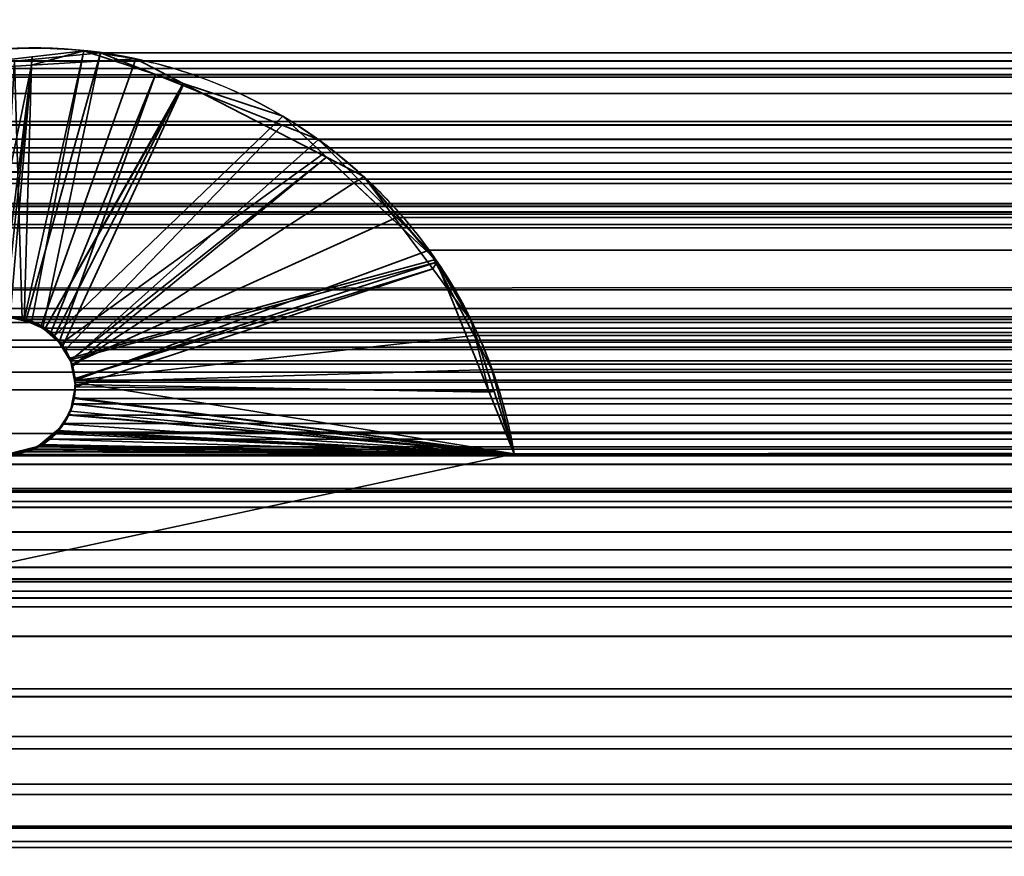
# Model space of a CAD drawing. Header units: millimetres. Extents: x -490 to 6690, y -115 to 152.
# Tile 790 of 1056: x 4040.91 to 4042.84, y 0.02 to 1.66. Entities that reach past the tile are written whole.
import ezdxf

# ---------------------------------------------------------------- set-up
doc = ezdxf.new("R2010")
doc.units = ezdxf.units.MM
doc.layers.add('152', color=253, linetype='Continuous')

# ---------------------------------------------------------------- blocks, each defined once
blk = doc.blocks.new('UG_SURFACE_004')
at = {"layer": '152', "color": 252, "linetype": 'Continuous', "lineweight": 35}
for points in [[(5144.0001, -6.2, 2202.5001), (5144.0001, 133.2, 2202.5001), (3855.9999, 133.2, 2202.5001), (3855.9999, -6.2, 2202.5001)], [(4006, -6.2, 2052.5), (4006, 133.2, 2052.5), (4994, 133.2, 2052.5), (4994, -6.2, 2052.5)]]:
    blk.add_3dface(points, dxfattribs=at)
blk = doc.blocks.new('UG_SURFACE_277')
at = {"layer": '152', "color": 254, "linetype": 'Continuous', "lineweight": 35}
for points in [[(4979.25, -10, 2032.7499), (4979.25, 136.75, 2032.7499), (4020.75, 136.75, 2032.7499), (4020.75, -10, 2032.7499)], [(4971.4999, 21, 2025.0001), (4971.4999, -8, 2025.0001), (4028.5001, -8, 2025.0001), (4028.5001, 21, 2025.0001)]]:
    blk.add_3dface(points, dxfattribs=at)
blk = doc.blocks.new('UG_SURFACE_303')
at = {"layer": '152', "color": 14, "linetype": 'Continuous', "lineweight": 35}
for points in [[(4971.3001, -10, 2024.8001), (4971.3001, 19, 2024.8001), (4028.6999, 19, 2024.8001), (4028.6999, -10, 2024.8001)], [(4967.2499, 16.25, 2020.75), (4967.2499, -22, 2020.75), (4032.7501, -22, 2020.75), (4032.7501, 16.25, 2020.75)]]:
    blk.add_3dface(points, dxfattribs=at)
blk = doc.blocks.new('UG_SURFACE_304')
at = {"layer": '152', "color": 7, "linetype": 'Continuous', "lineweight": 35}
for points in [[(4032.7501, 16, 2020.75), (4032.7501, -22, 2020.75), (4967.2499, -22, 2020.75), (4967.2499, 16, 2020.75)], [(4967, 16, 2020.4999), (4967, -22, 2020.4999), (4033, -22, 2020.4999), (4033, 16, 2020.4999)]]:
    blk.add_3dface(points, dxfattribs=at)
blk = doc.blocks.new('UG_SURFACE_309')
at = {"layer": '152', "color": 253, "linetype": 'Continuous', "lineweight": 35}
for points in [[(4040.626, 1.5525, -7.5), (4040.9327, 1.588, -7.5), (4040.8797, 1.0775, -7.5), (4040.8702, 1.0754, -7.5)], [(4040.9317, 1.5713, 2012.5685), (4040.9327, 1.588, -7.5), (4040.626, 1.5525, -7.5)], [(4040.9174, 1.0708, -7.5), (4040.8797, 1.0775, -7.5), (4040.9327, 1.588, -7.5), (4041.0347, 1.5998, -7.5)], [(4041.0347, 1.5998, -7.5), (4040.9322, 1.0682, -7.5), (4040.9174, 1.0708, -7.5)], [(4041.0347, 1.5998, -7.5), (4040.9317, 1.5713, 2012.5685), (4041.1363, 1.5839, 2012.3637)], [(4041.0347, 1.5998, -7.5), (4040.9327, 1.588, -7.5), (4040.9317, 1.5713, 2012.5685)], [(4040.957, 1.0521, -7.5), (4040.9322, 1.0682, -7.5), (4041.0347, 1.5998, -7.5), (4041.2297, 1.5355, -7.5)], [(4041.1363, 1.5839, 2012.3637), (4041.2297, 1.5355, -7.5), (4041.0347, 1.5998, -7.5)], [(4040.8278, 1.0658, 2012.6724), (4040.9317, 1.5713, 2012.5685), (4040.626, 1.5525, 2012.8741)], [(4040.626, 1.5525, -7.5), (4040.626, 1.5525, 2012.8741), (4040.9317, 1.5713, 2012.5685)], [(4040.8278, 1.0658, 2012.6724), (4040.8702, 1.0737, 2012.6297), (4040.9317, 1.5713, 2012.5685)], [(4040.8702, 1.0737, 2012.6297), (4040.8897, 1.0773, 2012.6102), (4040.9317, 1.5713, 2012.5685)], [(4040.9317, 1.5713, 2012.5685), (4040.8897, 1.0773, 2012.6102), (4040.9174, 1.0692, 2012.5828)], [(4040.9174, 1.0692, 2012.5828), (4040.9503, 1.0594, 2012.5494), (4041.1363, 1.5839, 2012.3637), (4040.9317, 1.5713, 2012.5685)], [(4041.2312, 1.535, 2012.269), (4041.1363, 1.5839, 2012.3637), (4040.9503, 1.0594, 2012.5494), (4040.9579, 1.0527, 2012.5422)], [(4041.1363, 1.5839, 2012.3637), (4041.2312, 1.535, 2012.269), (4041.2297, 1.5355, -7.5)], [(4041.2297, 1.5355, -7.5), (4040.977, 1.0395, -7.5), (4040.957, 1.0521, -7.5)], [(4040.9579, 1.0527, 2012.5422), (4040.9894, 1.0238, 2012.5105), (4040.9932, 1.0202, 2012.5065), (4041.2312, 1.535, 2012.269)], [(4041.2297, 1.5355, -7.5), (4041.4252, 1.4709, -7.5), (4040.977, 1.0395, -7.5)], [(4041.5111, 1.3904, 2011.9889), (4041.2312, 1.535, 2012.269), (4040.9932, 1.0202, 2012.5065), (4041.0075, 0.9912, 2012.4924)], [(4041.2297, 1.5355, -7.5), (4041.2312, 1.535, 2012.269), (4041.5111, 1.3904, 2011.9889)], [(4041.5111, 1.3904, 2011.9889), (4041.4252, 1.4709, -7.5), (4041.2297, 1.5355, -7.5)], [(4040.988, 1.0235, -7.5), (4040.977, 1.0395, -7.5), (4041.4252, 1.4709, -7.5), (4041.5044, 1.3971, -7.5)], [(4041.5111, 1.3904, 2011.9889), (4041.5044, 1.3971, -7.5), (4041.4252, 1.4709, -7.5)], [(4041.5044, 1.3971, -7.5), (4041.7256, 1.1895, -7.5), (4041.007, 0.9957, -7.5), (4040.988, 1.0235, -7.5)], [(4041.7256, 1.1895, -7.5), (4041.5044, 1.3971, -7.5), (4041.5111, 1.3904, 2011.9889)], [(4041.0075, 0.9912, 2012.4924), (4041.0128, 0.9806, 2012.4874), (4041.5111, 1.3904, 2011.9889)], [(4041.0128, 0.9806, 2012.4874), (4041.5845, 1.3524, 2011.9154), (4041.5111, 1.3904, 2011.9889)], [(4041.7256, 1.1895, -7.5), (4041.5111, 1.3904, 2011.9889), (4041.5845, 1.3524, 2011.9154)], [(4041.7199, 1.1713, 2011.7803), (4041.5845, 1.3524, 2011.9154), (4041.0128, 0.9806, 2012.4874), (4041.0161, 0.955, 2012.4838)], [(4041.5845, 1.3524, 2011.9154), (4041.728, 1.1845, -7.5), (4041.7256, 1.1895, -7.5)], [(4041.5845, 1.3524, 2011.9154), (4041.7199, 1.1713, 2011.7803), (4041.728, 1.1845, -7.5)], [(4041.008, 0.9921, -7.5), (4041.007, 0.9957, -7.5), (4041.7256, 1.1895, -7.5), (4041.728, 1.1845, -7.5)], [(4041.0156, 0.9551, -7.5), (4041.008, 0.9921, -7.5), (4041.728, 1.1845, -7.5)], [(4041.728, 1.1845, -7.5), (4041.831, 0.9286, -7.5), (4041.0185, 0.9437, -7.5), (4041.0156, 0.9551, -7.5)], [(4041.728, 1.1845, -7.5), (4041.7199, 1.1713, 2011.7803), (4041.7957, 1.0693, 2011.7042)], [(4041.7957, 1.0693, 2011.7042), (4041.831, 0.9286, -7.5), (4041.728, 1.1845, -7.5)], [(4041.0161, 0.955, 2012.4838), (4041.018, 0.9395, 2012.4817), (4041.7199, 1.1713, 2011.7803)], [(4041.018, 0.9395, 2012.4817), (4041.8406, 0.9304, 2011.6594), (4041.7957, 1.0693, 2011.7042), (4041.7199, 1.1713, 2011.7803)], [(4040.8797, 1.0775, -7.5), (4040.9174, 1.0708, -7.5), (4040.9174, 1.0692, 2012.5828)], [(4040.9174, 1.0692, 2012.5828), (4040.8897, 1.0773, 2012.6102), (4040.8797, 1.0775, -7.5)], [(4040.9174, 1.0708, -7.5), (4040.9322, 1.0682, -7.5), (4040.9579, 1.0527, 2012.5422)], [(4040.9579, 1.0527, 2012.5422), (4040.9503, 1.0594, 2012.5494), (4040.9174, 1.0708, -7.5)], [(4040.9503, 1.0594, 2012.5494), (4040.9174, 1.0692, 2012.5828), (4040.9174, 1.0708, -7.5)], [(4040.9322, 1.0682, -7.5), (4040.957, 1.0521, -7.5), (4040.9579, 1.0527, 2012.5422)], [(4041.7957, 1.0693, 2011.7042), (4041.8406, 0.9304, 2011.6594), (4041.831, 0.9286, -7.5)], [(4040.9894, 1.0238, 2012.5105), (4040.9579, 1.0527, 2012.5422), (4040.957, 1.0521, -7.5)], [(4040.957, 1.0521, -7.5), (4040.977, 1.0395, -7.5), (4040.9894, 1.0238, 2012.5105)], [(4040.977, 1.0395, -7.5), (4040.988, 1.0235, -7.5), (4040.9894, 1.0238, 2012.5105)], [(4040.9932, 1.0202, 2012.5065), (4040.9894, 1.0238, 2012.5105), (4040.988, 1.0235, -7.5)], [(4040.988, 1.0235, -7.5), (4041.007, 0.9957, -7.5), (4041.0075, 0.9912, 2012.4924)], [(4041.0075, 0.9912, 2012.4924), (4040.9932, 1.0202, 2012.5065), (4040.988, 1.0235, -7.5)], [(4041.007, 0.9957, -7.5), (4041.008, 0.9921, -7.5), (4041.0075, 0.9912, 2012.4924)], [(4041.0128, 0.9806, 2012.4874), (4041.0075, 0.9912, 2012.4924), (4041.008, 0.9921, -7.5)], [(4041.008, 0.9921, -7.5), (4041.0156, 0.9551, -7.5), (4041.0161, 0.955, 2012.4838)], [(4041.0161, 0.955, 2012.4838), (4041.0128, 0.9806, 2012.4874), (4041.008, 0.9921, -7.5)], [(4041.018, 0.9395, 2012.4817), (4041.0156, 0.9551, -7.5), (4041.0185, 0.9437, -7.5)], [(4041.018, 0.9395, 2012.4817), (4041.0161, 0.955, 2012.4838), (4041.0156, 0.9551, -7.5)], [(4041.0185, 0.9437, -7.5), (4041.0137, 0.9185, -7.5), (4041.0151, 0.9183, 2012.485)], [(4041.0137, 0.9185, -7.5), (4041.0185, 0.9437, -7.5), (4041.831, 0.9286, -7.5), (4041.8801, 0.808, -7.5)], [(4041.0185, 0.9437, -7.5), (4041.0151, 0.9183, 2012.485), (4041.018, 0.9395, 2012.4817)], [(4041.8801, 0.808, 2011.62), (4041.8406, 0.9304, 2011.6594), (4041.018, 0.9395, 2012.4817), (4041.0151, 0.9183, 2012.485)], [(4041.831, 0.9286, -7.5), (4041.8406, 0.9304, 2011.6594), (4041.8801, 0.808, 2011.62)], [(4041.8801, 0.808, 2011.62), (4041.8801, 0.808, -7.5), (4041.831, 0.9286, -7.5)], [(4041.0132, 0.905, 2012.4869), (4041.0137, 0.9185, -7.5), (4041.0085, 0.8913, -7.5)], [(4041.8801, 0.808, -7.5), (4041.0085, 0.8913, -7.5), (4041.0137, 0.9185, -7.5)], [(4041.0132, 0.905, 2012.4869), (4041.0151, 0.9183, 2012.485), (4041.0137, 0.9185, -7.5)], [(4041.0151, 0.9183, 2012.485), (4041.0132, 0.905, 2012.4869), (4041.8801, 0.808, 2011.62)], [(4041.0085, 0.8913, -7.5), (4041.0037, 0.8852, 2012.4962), (4041.0132, 0.905, 2012.4869)], [(4041.8801, 0.808, 2011.62), (4041.0132, 0.905, 2012.4869), (4041.0037, 0.8852, 2012.4962)], [(4041.0085, 0.8913, -7.5), (4041.0042, 0.8847, -7.5), (4041.0037, 0.8852, 2012.4962)], [(4041.0042, 0.8847, -7.5), (4041.0085, 0.8913, -7.5), (4041.8801, 0.808, -7.5)], [(4040.9946, 0.8657, 2012.5053), (4041.0042, 0.8847, -7.5), (4040.9822, 0.8511, -7.5)], [(4040.9822, 0.8511, -7.5), (4041.0042, 0.8847, -7.5), (4041.8801, 0.808, -7.5)], [(4040.9946, 0.8657, 2012.5053), (4041.0037, 0.8852, 2012.4962), (4041.0042, 0.8847, -7.5)], [(4041.0037, 0.8852, 2012.4962), (4040.9946, 0.8657, 2012.5053), (4041.8801, 0.808, 2011.62)], [(4040.9489, 0.8263, -7.5), (4040.9503, 0.8245, 2012.5499), (4040.9813, 0.8535, 2012.5184)], [(4040.9813, 0.8535, 2012.5184), (4040.9794, 0.8468, -7.5), (4040.9489, 0.8263, -7.5)], [(4040.9813, 0.8535, 2012.5184), (4040.9503, 0.8245, 2012.5499), (4041.8801, 0.808, 2011.62)], [(4040.9813, 0.8535, 2012.5184), (4040.9822, 0.8511, -7.5), (4040.9794, 0.8468, -7.5)], [(4041.8801, 0.808, -7.5), (4040.9794, 0.8468, -7.5), (4040.9822, 0.8511, -7.5)], [(4040.9822, 0.8511, -7.5), (4040.9813, 0.8535, 2012.5184), (4040.9946, 0.8657, 2012.5053)], [(4041.8801, 0.808, 2011.62), (4040.9946, 0.8657, 2012.5053), (4040.9813, 0.8535, 2012.5184)], [(4040.9489, 0.8263, -7.5), (4040.9794, 0.8468, -7.5), (4041.8801, 0.808, -7.5)], [(4040.9098, 0.8137, 2012.5902), (4040.8831, 0.8065, 2012.6171), (4038.2829, 0.034, 2015.2171), (4041.8801, 0.808, 2011.62)], [(4040.8831, 0.8065, -7.5), (4040.8831, 0.8065, 2012.6171), (4040.9098, 0.8137, 2012.5902)], [(4040.9098, 0.8137, 2012.5902), (4040.9098, 0.8119, -7.5), (4040.8831, 0.8065, -7.5)], [(4040.9098, 0.8119, -7.5), (4040.9098, 0.8137, 2012.5902), (4040.9503, 0.8244, 2012.5499)], [(4040.9503, 0.8244, 2012.5499), (4040.935, 0.817, -7.5), (4040.9098, 0.8119, -7.5)], [(4041.8801, 0.808, 2011.62), (4040.9503, 0.8244, 2012.5499), (4040.9098, 0.8137, 2012.5902)], [(4040.9098, 0.8119, -7.5), (4040.935, 0.817, -7.5), (4041.8801, 0.808, -7.5)], [(4040.9503, 0.8244, 2012.5499), (4040.9489, 0.8263, -7.5), (4040.935, 0.817, -7.5)], [(4041.8801, 0.808, -7.5), (4040.935, 0.817, -7.5), (4040.9489, 0.8263, -7.5)], [(4040.9503, 0.8244, 2012.5499), (4040.9503, 0.8245, 2012.5499), (4040.9489, 0.8263, -7.5)], [(4040.9503, 0.8245, 2012.5499), (4040.9503, 0.8244, 2012.5499), (4041.8801, 0.808, 2011.62)], [(4041.8801, 0.808, -7.5), (4038.2829, 0.034, -7.5), (4040.8831, 0.8065, -7.5), (4040.9098, 0.8119, -7.5)], [(4044.5719, 0.034, -7.5), (4038.2829, 0.034, -7.5), (4041.8801, 0.808, -7.5), (4043.8786, 0.8105, -7.5)], [(4043.8786, 0.8105, 2009.6216), (4041.8801, 0.808, 2011.62), (4038.2829, 0.034, 2015.2171), (4044.5719, 0.034, 2008.9281)], [(4041.8801, 0.808, 2011.62), (4043.8786, 0.8105, 2009.6216), (4043.8786, 0.8105, -7.5), (4041.8801, 0.808, -7.5)], [(4044.5719, 0.034, 2008.9281), (4038.2829, 0.034, 2015.2171), (4038.2829, 0.034, -7.5), (4044.5719, 0.034, -7.5)]]:
    blk.add_3dface(points, dxfattribs=at)
blk = doc.blocks.new('UG_SURFACE_310')
at = {"layer": '152', "color": 253, "linetype": 'Continuous', "lineweight": 35}
for points in [[(4963.9759, 1.5475, 2017.4761), (4963.5434, 2.2595, 2017.0436), (4036.4566, 2.2595, 2017.0436), (4036.0241, 1.5475, 2017.4761)], [(4966.2113, 1.5794, 2019.7115), (4033.8135, 2.0275, 2019.6865), (4033.7391, 1.13, 2019.7611)], [(4966.2113, 1.5794, 2019.7115), (4966.1865, 2.0275, 2019.6865), (4033.8135, 2.0275, 2019.6865)], [(4036.6154, 1.093, 2016.8846), (4037.1385, 1.954, 2016.3615), (4962.8615, 1.954, 2016.3615), (4963.3846, 1.093, 2016.8846)], [(4037.9691, 1.3788, 2015.5306), (4962.0309, 1.3788, 2015.5306), (4962.6975, 1.962, 2016.1977), (4037.3025, 1.962, 2016.1977)], [(4961.6156, 1.7188, 2015.1153), (4961.0767, 1.5799, 2014.5764), (4038.9233, 1.5799, 2014.5764), (4038.3844, 1.7188, 2015.1153)], [(4034.8916, 1.6925, 2018.6086), (4965.1084, 1.6925, 2018.6086), (4965.0559, 1.5646, 2018.5559)], [(4034.9441, 1.5646, 2018.5559), (4034.8916, 1.6925, 2018.6086), (4965.0559, 1.5646, 2018.5559)], [(4040.8983, 1.5793, 2012.6016), (4041.0671, 1.5959, 2012.4328), (4040.9212, 1.0719, 2012.5787), (4040.9136, 1.0726, 2012.5866)], [(4041.0671, 1.5959, 2012.4328), (4040.8983, 1.5793, 2012.6016), (4959.1017, 1.5793, 2012.6016)], [(4040.9536, 1.0547, 2012.5465), (4040.9212, 1.0719, 2012.5787), (4041.0671, 1.5959, 2012.4328)], [(4041.0671, 1.5959, 2012.4328), (4041.1749, 1.553, 2012.3253), (4040.9698, 1.046, 2012.5303), (4040.9536, 1.0547, 2012.5465)], [(4041.0671, 1.5959, 2012.4328), (4959.1017, 1.5793, 2012.6016), (4958.9329, 1.5959, 2012.4328)], [(4958.9329, 1.5959, 2012.4328), (4041.1749, 1.553, 2012.3253), (4041.0671, 1.5959, 2012.4328)], [(4958.9329, 1.5959, 2012.4328), (4958.8251, 1.553, 2012.3253), (4041.1749, 1.553, 2012.3253)], [(4033.7391, 1.13, 2019.7611), (4966.2609, 1.13, 2019.7611), (4966.2113, 1.5794, 2019.7115)], [(4038.9233, 1.5799, 2014.5764), (4961.0767, 1.5799, 2014.5764), (4960.3767, 1.3996, 2013.8769)], [(4039.6233, 1.3996, 2013.8769), (4038.9233, 1.5799, 2014.5764), (4960.3767, 1.3996, 2013.8769)], [(4040.626, 1.5525, 2012.8741), (4959.374, 1.5525, 2012.8741), (4959.1017, 1.5793, 2012.6016), (4040.8983, 1.5793, 2012.6016)], [(4040.9136, 1.0726, 2012.5866), (4040.8697, 1.0766, 2012.6302), (4040.8683, 1.0767, 2012.6317), (4040.8983, 1.5793, 2012.6016)], [(4965.0559, 1.5646, 2018.5559), (4965.0164, 1.5155, 2018.5165), (4034.9836, 1.5155, 2018.5165), (4034.9441, 1.5646, 2018.5559)], [(4039.7973, 1.4262, 2013.7029), (4960.2027, 1.4262, 2013.7029), (4959.374, 1.5525, 2012.8741), (4040.626, 1.5525, 2012.8741)], [(4040.9861, 1.027, 2012.5139), (4040.9698, 1.046, 2012.5303), (4041.1749, 1.553, 2012.3253)], [(4041.1749, 1.553, 2012.3253), (4041.4238, 1.4537, 2012.0764), (4040.9985, 1.0126, 2012.5015), (4040.9861, 1.027, 2012.5139)], [(4041.1749, 1.553, 2012.3253), (4958.8251, 1.553, 2012.3253), (4958.5762, 1.4537, 2012.0764), (4041.4238, 1.4537, 2012.0764)], [(4035.9364, 1.4539, 2017.5636), (4964.0636, 1.4539, 2017.5636), (4963.9759, 1.5475, 2017.4761), (4036.0241, 1.5475, 2017.4761)], [(4034.9836, 1.5155, 2018.5165), (4965.0164, 1.5155, 2018.5165), (4964.973, 1.4609, 2018.4729), (4035.027, 1.4609, 2018.4729)], [(4035.027, 1.4609, 2018.4729), (4964.973, 1.4609, 2018.4729), (4964.9315, 1.4092, 2018.4317)], [(4035.0685, 1.4092, 2018.4317), (4035.027, 1.4609, 2018.4729), (4964.9315, 1.4092, 2018.4317)], [(4964.15, 1.3615, 2017.6499), (4035.9364, 1.4539, 2017.5636), (4035.85, 1.3615, 2017.6499)], [(4964.15, 1.3615, 2017.6499), (4964.0636, 1.4539, 2017.5636), (4035.9364, 1.4539, 2017.5636)], [(4041.0085, 0.9906, 2012.4915), (4040.9985, 1.0126, 2012.5015), (4041.4238, 1.4537, 2012.0764), (4041.4953, 1.425, 2012.0044)], [(4041.4953, 1.425, 2012.0044), (4041.4238, 1.4537, 2012.0764), (4958.5762, 1.4537, 2012.0764)], [(4041.4953, 1.425, 2012.0044), (4958.5762, 1.4537, 2012.0764), (4958.5047, 1.425, 2012.0044)], [(4960.3767, 1.3996, 2013.8769), (4960.2027, 1.4262, 2013.7029), (4039.7973, 1.4262, 2013.7029), (4039.6233, 1.3996, 2013.8769)], [(4041.4953, 1.425, 2012.0044), (4041.6489, 1.2721, 2011.8513), (4041.0118, 0.984, 2012.4884), (4041.0085, 0.9906, 2012.4915)], [(4958.5047, 1.425, 2012.0044), (4041.6489, 1.2721, 2011.8513), (4041.4953, 1.425, 2012.0044)], [(4958.5047, 1.425, 2012.0044), (4958.3511, 1.2721, 2011.8513), (4041.6489, 1.2721, 2011.8513)], [(4964.9315, 1.4092, 2018.4317), (4964.828, 1.3474, 2018.328), (4035.172, 1.3474, 2018.328), (4035.0685, 1.4092, 2018.4317)], [(4962.0309, 1.3788, 2015.5306), (4037.9691, 1.3788, 2015.5306), (4038.0664, 1.2938, 2015.4335)], [(4961.9336, 1.2938, 2015.4335), (4962.0309, 1.3788, 2015.5306), (4038.0664, 1.2938, 2015.4335)], [(4035.85, 1.3615, 2017.6499), (4035.7914, 1.3386, 2017.7085), (4964.2086, 1.3386, 2017.7085)], [(4035.85, 1.3615, 2017.6499), (4964.2086, 1.3386, 2017.7085), (4964.15, 1.3615, 2017.6499)], [(4035.2802, 1.2826, 2018.2195), (4035.172, 1.3474, 2018.328), (4964.828, 1.3474, 2018.328)], [(4035.2802, 1.2826, 2018.2195), (4964.828, 1.3474, 2018.328), (4964.7198, 1.2826, 2018.2195)], [(4035.6913, 1.2995, 2017.8087), (4964.3087, 1.2995, 2017.8087), (4964.2086, 1.3386, 2017.7085), (4035.7914, 1.3386, 2017.7085)], [(4964.4303, 1.252, 2017.9305), (4035.6913, 1.2995, 2017.8087), (4035.5697, 1.252, 2017.9305)], [(4964.4303, 1.252, 2017.9305), (4964.3087, 1.2995, 2017.8087), (4035.6913, 1.2995, 2017.8087)], [(4964.7198, 1.2826, 2018.2195), (4964.6797, 1.2784, 2018.1797), (4035.3203, 1.2784, 2018.1797), (4035.2802, 1.2826, 2018.2195)], [(4035.3203, 1.2784, 2018.1797), (4964.6797, 1.2784, 2018.1797), (4964.4871, 1.258, 2017.9873), (4035.5129, 1.258, 2017.9873)], [(4038.0664, 1.2938, 2015.4335), (4038.8761, 1.0309, 2014.6239), (4961.1239, 1.0309, 2014.6239), (4961.9336, 1.2938, 2015.4335)], [(4035.5697, 1.252, 2017.9305), (4035.5129, 1.258, 2017.9873), (4964.4871, 1.258, 2017.9873)], [(4035.5697, 1.252, 2017.9305), (4964.4871, 1.258, 2017.9873), (4964.4303, 1.252, 2017.9305)], [(4041.018, 0.9527, 2012.4822), (4041.0118, 0.984, 2012.4884), (4041.6489, 1.2721, 2011.8513), (4041.7128, 1.2082, 2011.7874)], [(4041.7128, 1.2082, 2011.7874), (4041.6489, 1.2721, 2011.8513), (4958.3511, 1.2721, 2011.8513)], [(4041.7128, 1.2082, 2011.7874), (4958.3511, 1.2721, 2011.8513), (4958.2872, 1.2082, 2011.7874)], [(4041.7128, 1.2082, 2011.7874), (4041.8015, 1.0401, 2011.6987), (4041.018, 0.9527, 2012.4822)], [(4958.2872, 1.2082, 2011.7874), (4041.8015, 1.0401, 2011.6987), (4041.7128, 1.2082, 2011.7874)], [(4958.2872, 1.2082, 2011.7874), (4958.1985, 1.0401, 2011.6987), (4041.8015, 1.0401, 2011.6987)], [(4033.7391, 1.13, 2019.7611), (4033.0725, -3.683, 2020.4275), (4966.9275, -3.683, 2020.4275), (4966.2609, 1.13, 2019.7611)], [(4036.6154, 1.093, 2016.8846), (4963.3846, 1.093, 2016.8846), (4963.4633, 1.0171, 2016.963), (4036.5367, 1.0171, 2016.963)], [(4040.8278, 1.0658, 2012.6724), (4959.1722, 1.0658, 2012.6724), (4960.0172, 0.9332, 2013.5171), (4039.9828, 0.9332, 2013.5171)], [(4959.1722, 1.0658, 2012.6724), (4040.8278, 1.0658, 2012.6724), (4040.8683, 1.0767, 2012.6317)], [(4040.8683, 1.0767, 2012.6317), (4040.8697, 1.0766, 2012.6302), (4959.1303, 1.0766, 2012.6302), (4959.1317, 1.0767, 2012.6317)], [(4959.1317, 1.0767, 2012.6317), (4959.1722, 1.0658, 2012.6724), (4040.8683, 1.0767, 2012.6317)], [(4040.9136, 1.0726, 2012.5866), (4959.0864, 1.0726, 2012.5866), (4959.1303, 1.0766, 2012.6302), (4040.8697, 1.0766, 2012.6302)], [(4959.0788, 1.0719, 2012.5787), (4040.9136, 1.0726, 2012.5866), (4040.9212, 1.0719, 2012.5787)], [(4959.0788, 1.0719, 2012.5787), (4959.0864, 1.0726, 2012.5866), (4040.9136, 1.0726, 2012.5866)], [(4040.9212, 1.0719, 2012.5787), (4959.0464, 1.0547, 2012.5465), (4959.0788, 1.0719, 2012.5787)], [(4040.9212, 1.0719, 2012.5787), (4040.9536, 1.0547, 2012.5465), (4959.0464, 1.0547, 2012.5465)], [(4959.0302, 1.046, 2012.5303), (4040.9536, 1.0547, 2012.5465), (4040.9698, 1.046, 2012.5303)], [(4959.0302, 1.046, 2012.5303), (4959.0464, 1.0547, 2012.5465), (4040.9536, 1.0547, 2012.5465)], [(4040.9698, 1.046, 2012.5303), (4959.0139, 1.027, 2012.5139), (4959.0302, 1.046, 2012.5303)], [(4040.9698, 1.046, 2012.5303), (4040.9861, 1.027, 2012.5139), (4959.0139, 1.027, 2012.5139)], [(4039.0692, 0.9683, 2014.431), (4960.9308, 0.9683, 2014.431), (4961.1239, 1.0309, 2014.6239), (4038.8761, 1.0309, 2014.6239)], [(4959.0015, 1.0126, 2012.5015), (4040.9861, 1.027, 2012.5139), (4040.9985, 1.0126, 2012.5015)], [(4959.0015, 1.0126, 2012.5015), (4959.0139, 1.027, 2012.5139), (4040.9861, 1.027, 2012.5139)], [(4041.0175, 0.9486, 2012.4824), (4041.018, 0.9527, 2012.4822), (4041.8015, 1.0401, 2011.6987), (4041.8363, 0.9735, 2011.6634)], [(4041.8363, 0.9735, 2011.6634), (4041.8015, 1.0401, 2011.6987), (4958.1985, 1.0401, 2011.6987)], [(4041.8363, 0.9735, 2011.6634), (4958.1985, 1.0401, 2011.6987), (4958.1637, 0.9735, 2011.6634)], [(4036.5367, 1.0171, 2016.963), (4963.4633, 1.0171, 2016.963), (4963.7504, 0.7397, 2017.2501), (4036.2496, 0.7397, 2017.2501)], [(4040.9985, 1.0126, 2012.5015), (4958.9915, 0.9906, 2012.4915), (4959.0015, 1.0126, 2012.5015)], [(4040.9985, 1.0126, 2012.5015), (4041.0085, 0.9906, 2012.4915), (4958.9915, 0.9906, 2012.4915)], [(4041.0085, 0.9906, 2012.4915), (4958.982, 0.9527, 2012.4822), (4958.9882, 0.984, 2012.4884)], [(4958.982, 0.9527, 2012.4822), (4041.0085, 0.9906, 2012.4915), (4041.0118, 0.984, 2012.4884)], [(4958.9882, 0.984, 2012.4884), (4958.9915, 0.9906, 2012.4915), (4041.0085, 0.9906, 2012.4915)], [(4960.5603, 0.848, 2014.0605), (4039.0692, 0.9683, 2014.431), (4039.4397, 0.848, 2014.0605)], [(4960.5603, 0.848, 2014.0605), (4960.9308, 0.9683, 2014.431), (4039.0692, 0.9683, 2014.431)], [(4041.0118, 0.984, 2012.4884), (4958.9825, 0.9486, 2012.4824), (4958.982, 0.9527, 2012.4822)], [(4041.0118, 0.984, 2012.4884), (4041.018, 0.9527, 2012.4822), (4958.9825, 0.9486, 2012.4824)], [(4041.8363, 0.9735, 2011.6634), (4041.8801, 0.808, 2011.62), (4041.0175, 0.9486, 2012.4824)], [(4958.1637, 0.9735, 2011.6634), (4041.8801, 0.808, 2011.62), (4041.8363, 0.9735, 2011.6634)], [(4958.1637, 0.9735, 2011.6634), (4958.1199, 0.808, 2011.62), (4041.8801, 0.808, 2011.62)], [(4958.9844, 0.9163, 2012.4843), (4041.0175, 0.9486, 2012.4824), (4041.0156, 0.9163, 2012.4843)], [(4041.8801, 0.808, 2011.62), (4041.0156, 0.9163, 2012.4843), (4041.0175, 0.9486, 2012.4824)], [(4041.018, 0.9527, 2012.4822), (4041.0175, 0.9486, 2012.4824), (4958.9825, 0.9486, 2012.4824)], [(4958.9844, 0.9163, 2012.4843), (4958.9825, 0.9486, 2012.4824), (4041.0175, 0.9486, 2012.4824)], [(4039.4397, 0.848, 2014.0605), (4039.9828, 0.9332, 2013.5171), (4960.0172, 0.9332, 2013.5171), (4960.5603, 0.848, 2014.0605)], [(4041.0156, 0.9163, 2012.4843), (4041.0123, 0.9058, 2012.4876), (4958.9877, 0.9058, 2012.4876)], [(4041.0123, 0.9058, 2012.4876), (4041.0156, 0.9163, 2012.4843), (4041.8801, 0.808, 2011.62)], [(4041.0156, 0.9163, 2012.4843), (4958.9877, 0.9058, 2012.4876), (4958.9844, 0.9163, 2012.4843)], [(4958.9949, 0.8834, 2012.495), (4041.0123, 0.9058, 2012.4876), (4041.0051, 0.8834, 2012.495)], [(4041.8801, 0.808, 2011.62), (4041.0051, 0.8834, 2012.495), (4041.0123, 0.9058, 2012.4876)], [(4958.9949, 0.8834, 2012.495), (4958.9877, 0.9058, 2012.4876), (4041.0123, 0.9058, 2012.4876)], [(4040.9827, 0.8505, 2012.5172), (4040.9937, 0.8671, 2012.506), (4041.0051, 0.8834, 2012.495), (4041.8801, 0.808, 2011.62)], [(4041.0051, 0.8834, 2012.495), (4040.9937, 0.8671, 2012.506), (4959.0063, 0.8671, 2012.506)], [(4041.0051, 0.8834, 2012.495), (4959.0063, 0.8671, 2012.506), (4958.9949, 0.8834, 2012.495)], [(4959.0173, 0.8505, 2012.5172), (4040.9937, 0.8671, 2012.506), (4040.9827, 0.8505, 2012.5172)], [(4959.0173, 0.8505, 2012.5172), (4959.0063, 0.8671, 2012.506), (4040.9937, 0.8671, 2012.506)], [(4959.0559, 0.8213, 2012.5556), (4040.9641, 0.8363, 2012.536), (4040.9441, 0.8213, 2012.5556)], [(4041.8801, 0.808, 2011.62), (4040.9441, 0.8213, 2012.5556), (4040.9641, 0.8363, 2012.536)], [(4040.9827, 0.8505, 2012.5172), (4040.9641, 0.8363, 2012.536), (4959.0359, 0.8363, 2012.536)], [(4040.9641, 0.8363, 2012.536), (4040.9827, 0.8505, 2012.5172), (4041.8801, 0.808, 2011.62)], [(4959.0559, 0.8213, 2012.5556), (4959.0359, 0.8363, 2012.536), (4040.9641, 0.8363, 2012.536)], [(4040.9827, 0.8505, 2012.5172), (4959.0359, 0.8363, 2012.536), (4959.0173, 0.8505, 2012.5172)], [(4041.8801, 0.808, 2011.62), (4038.2829, 0.034, 2015.2171), (4040.8831, 0.8065, 2012.6171), (4040.9255, 0.8168, 2012.5742)], [(4040.8831, 0.8065, 2012.6171), (4959.1169, 0.8065, 2012.6171), (4959.0745, 0.8168, 2012.5742), (4040.9255, 0.8168, 2012.5742)], [(4040.9441, 0.8213, 2012.5556), (4040.9255, 0.8168, 2012.5742), (4959.0745, 0.8168, 2012.5742)], [(4040.9255, 0.8168, 2012.5742), (4040.9441, 0.8213, 2012.5556), (4041.8801, 0.808, 2011.62)], [(4040.9441, 0.8213, 2012.5556), (4959.0745, 0.8168, 2012.5742), (4959.0559, 0.8213, 2012.5556)], [(4961.8268, 0.7875, 2015.327), (4961.7176, 0.8035, 2015.2175), (4038.2824, 0.8035, 2015.2175), (4038.1732, 0.7875, 2015.327)], [(4040.8831, 0.8065, 2012.6171), (4038.2824, 0.8035, 2015.2175), (4961.7176, 0.8035, 2015.2175), (4959.1169, 0.8065, 2012.6171)], [(4044.5719, 0.034, 2008.9281), (4038.2829, 0.034, 2015.2171), (4041.8801, 0.808, 2011.62), (4043.8786, 0.8105, 2009.6216)], [(4958.1199, 0.808, 2011.62), (4956.1214, 0.8105, 2009.6216), (4043.8786, 0.8105, 2009.6216), (4041.8801, 0.808, 2011.62)], [(4038.0707, 0.7324, 2015.4295), (4961.9293, 0.7324, 2015.4295), (4961.8287, 0.7866, 2015.3286), (4038.1713, 0.7866, 2015.3286)], [(4038.1732, 0.7875, 2015.327), (4038.1713, 0.7866, 2015.3286), (4961.8287, 0.7866, 2015.3286)], [(4038.1732, 0.7875, 2015.327), (4961.8287, 0.7866, 2015.3286), (4961.8268, 0.7875, 2015.327)], [(4034.0147, -3.8215, 2019.485), (4034.7242, 0.736, 2018.7755), (4965.2758, 0.736, 2018.7755), (4965.9853, -3.8215, 2019.485)], [(4035.079, 0.5619, 2018.4212), (4964.921, 0.5619, 2018.4212), (4965.2758, 0.736, 2018.7755), (4034.7242, 0.736, 2018.7755)], [(4036.2115, 0.7026, 2017.2884), (4963.7504, 0.7397, 2017.2501), (4963.7885, 0.7026, 2017.2884)], [(4036.2115, 0.7026, 2017.2884), (4036.2496, 0.7397, 2017.2501), (4963.7504, 0.7397, 2017.2501)], [(4961.9637, 0.7139, 2015.4638), (4961.9293, 0.7324, 2015.4295), (4038.0707, 0.7324, 2015.4295), (4038.0363, 0.7139, 2015.4638)], [(4963.7885, 0.7026, 2017.2884), (4035.8782, 0.5841, 2017.6218), (4036.2115, 0.7026, 2017.2884)], [(4963.7885, 0.7026, 2017.2884), (4964.1218, 0.5841, 2017.6218), (4035.8782, 0.5841, 2017.6218)], [(4037.9844, 0.654, 2015.5153), (4962.0156, 0.654, 2015.5153), (4961.9637, 0.7139, 2015.4638)], [(4038.0363, 0.7139, 2015.4638), (4037.9844, 0.654, 2015.5153), (4961.9637, 0.7139, 2015.4638)], [(4962.0457, 0.619, 2015.5456), (4962.0156, 0.654, 2015.5153), (4037.9844, 0.654, 2015.5153), (4037.9543, 0.619, 2015.5456)], [(4037.9543, 0.619, 2015.5456), (4037.9257, 0.5562, 2015.5745), (4962.0743, 0.5562, 2015.5745)], [(4037.9543, 0.619, 2015.5456), (4962.0743, 0.5562, 2015.5745), (4962.0457, 0.619, 2015.5456)], [(4035.6607, 0.5068, 2017.8392), (4964.1218, 0.5841, 2017.6218), (4964.3393, 0.5068, 2017.8392)], [(4035.6607, 0.5068, 2017.8392), (4035.8782, 0.5841, 2017.6218), (4964.1218, 0.5841, 2017.6218)], [(4964.921, 0.5619, 2018.4212), (4035.079, 0.5619, 2018.4212), (4035.0814, 0.5605, 2018.4186)], [(4964.9186, 0.5605, 2018.4186), (4964.921, 0.5619, 2018.4212), (4035.0814, 0.5605, 2018.4186)], [(4035.0814, 0.5605, 2018.4186), (4035.4695, 0.5245, 2018.0304), (4964.5305, 0.5245, 2018.0304), (4964.9186, 0.5605, 2018.4186)], [(4962.0829, 0.5379, 2015.5828), (4962.0743, 0.5562, 2015.5745), (4037.9257, 0.5562, 2015.5745), (4037.9171, 0.5379, 2015.5828)], [(4964.3393, 0.5068, 2017.8392), (4035.4695, 0.5245, 2018.0304), (4035.6607, 0.5068, 2017.8392)], [(4964.3393, 0.5068, 2017.8392), (4964.5305, 0.5245, 2018.0304), (4035.4695, 0.5245, 2018.0304)], [(4037.8995, 0.4489, 2015.6007), (4962.1005, 0.4489, 2015.6007), (4962.0829, 0.5379, 2015.5828)], [(4037.9171, 0.5379, 2015.5828), (4037.8995, 0.4489, 2015.6007), (4962.0829, 0.5379, 2015.5828)], [(4962.1005, 0.4488, 2015.6007), (4962.1005, 0.4489, 2015.6007), (4037.8995, 0.4489, 2015.6007), (4037.8995, 0.4488, 2015.6007)], [(4962.1005, 0.4488, 2015.6007), (4037.8995, 0.4488, 2015.6007), (4037.9052, 0.3455, 2015.5947)], [(4037.9052, 0.3455, 2015.5947), (4037.91, 0.3307, 2015.59), (4962.1005, 0.4488, 2015.6007)], [(4962.0948, 0.3455, 2015.5947), (4962.1005, 0.4488, 2015.6007), (4037.91, 0.3307, 2015.59)], [(4037.91, 0.3307, 2015.59), (4962.09, 0.3307, 2015.59), (4962.0948, 0.3455, 2015.5947)], [(4962.0638, 0.2521, 2015.564), (4037.91, 0.3307, 2015.59), (4037.9362, 0.2521, 2015.564)], [(4962.0638, 0.2521, 2015.564), (4962.09, 0.3307, 2015.59), (4037.91, 0.3307, 2015.59)], [(4037.9362, 0.2521, 2015.564), (4037.9524, 0.2282, 2015.5478), (4962.0476, 0.2282, 2015.5478), (4962.0638, 0.2521, 2015.564)], [(4962.0004, 0.1586, 2015.5005), (4037.9524, 0.2282, 2015.5478), (4037.9996, 0.1586, 2015.5005)], [(4962.0004, 0.1586, 2015.5005), (4962.0476, 0.2282, 2015.5478), (4037.9524, 0.2282, 2015.5478)], [(4037.9996, 0.1586, 2015.5005), (4038.0263, 0.1381, 2015.4734), (4961.9737, 0.1381, 2015.4734), (4962.0004, 0.1586, 2015.5005)], [(4961.9737, 0.1381, 2015.4734), (4038.0263, 0.1381, 2015.4734), (4038.1083, 0.0758, 2015.3913)], [(4961.8917, 0.0758, 2015.3913), (4961.9737, 0.1381, 2015.4734), (4038.1083, 0.0758, 2015.3913)], [(4038.1083, 0.0758, 2015.3913), (4038.1246, 0.072, 2015.3756), (4961.8754, 0.072, 2015.3756), (4961.8917, 0.0758, 2015.3913)], [(4038.2333, 0.0458, 2015.2664), (4961.7667, 0.0458, 2015.2664), (4961.8754, 0.072, 2015.3756), (4038.1246, 0.072, 2015.3756)], [(4038.2829, 0.034, 2015.2171), (4961.7171, 0.034, 2015.2171), (4961.7667, 0.0458, 2015.2664), (4038.2333, 0.0458, 2015.2664)], [(4955.4281, 0.034, 2008.9281), (4961.7171, 0.034, 2015.2171), (4038.2829, 0.034, 2015.2171), (4044.5719, 0.034, 2008.9281)]]:
    blk.add_3dface(points, dxfattribs=at)

msp = doc.modelspace()

# ---------------------------------------------------------------- linework, layer by layer
at = {"layer": '152', "linetype": 'Continuous', "lineweight": -3}
for p, q in [((4040.6259, 1.5525, 2012.8741), (4959.3741, 1.5525, 2012.8741)), ((4036.0239, 1.5475, 2017.4761), (4963.9761, 1.5475, 2017.4761)), ((4966.2611, 1.13, 2019.7611), (4033.7389, 1.13, 2019.7611)), ((4963.3846, 1.093, 2016.8846), (4036.6154, 1.093, 2016.8846)), ((4959.1723, 1.0658, 2012.6723), (4040.8277, 1.0658, 2012.6723)), ((4961.7176, 0.8035, 2015.2176), (4038.2824, 0.8035, 2015.2176)), ((4959.1171, 0.8065, 2012.6171), (4040.8829, 0.8065, 2012.6171)), ((4043.8784, 0.8105, 2009.6216), (4041.8799, 0.808, 2011.6201)), ((4041.8799, 0.808, -7.5), (4043.8784, 0.8105, -7.5)), ((4043.8784, 0.8105, 2009.6216), (4041.8799, 0.808, 2011.6201)), ((4041.8799, 0.808, -7.5), (4041.8799, 0.808, 2011.6201)), ((4041.8799, 0.808, 2011.6201), (4958.1201, 0.808, 2011.6201)), ((4965.2756, 0.736, 2018.7756), (4034.7244, 0.736, 2018.7756)), ((4044.5719, 0.034, 2008.9281), (4038.2829, 0.034, 2015.2171)), ((4961.7171, 0.034, 2015.2171), (4038.2829, 0.034, 2015.2171)), ((4038.2829, 0.034, -7.5), (4044.5719, 0.034, -7.5)), ((4038.2829, 0.034, 2015.2171), (4044.5719, 0.034, 2008.9281))]:
    msp.add_line(p, q, dxfattribs=at)
for centre, radius, start, end in [((4040.9376, 0.6492, -7.5), 0.9556, 9.5663, 109.0385), ((4040.8828, 0.942, -7.5), 0.1355, 270.0661, 113.9916)]:
    msp.add_arc(centre, radius, start, end, dxfattribs=at)
for points, knots in [([(4040.6259, 1.5525, 2012.8741), (4040.8692, 1.6365, 2012.6308), (4041.1255, 1.6214, 2012.3745), (4041.5916, 1.3927, 2011.9084), (4041.8214, 1.1553, 2011.6786), (4041.8799, 0.808, 2011.6201)], [0, 0, 0, 0, 0.5, 0.5, 1, 1, 1, 1]), ([(4040.8829, 0.8065, 2012.6171), (4040.9037, 0.8065, 2012.5963), (4040.9248, 0.8113, 2012.5752), (4040.958, 0.8282, 2012.542), (4040.9712, 0.8379, 2012.5288), (4040.9912, 0.8597, 2012.5088), (4040.9989, 0.8708, 2012.5011), (4041.0097, 0.8934, 2012.4903), (4041.0136, 0.9046, 2012.4864), (4041.0181, 0.928, 2012.4819), (4041.0188, 0.9406, 2012.4812), (4041.017, 0.9635, 2012.483), (4041.0148, 0.9742, 2012.4852), (4041.0082, 0.9943, 2012.4918), (4041.0037, 1.004, 2012.4963), (4040.9903, 1.0259, 2012.5097), (4040.9803, 1.0371, 2012.5197), (4040.9548, 1.0584, 2012.5452), (4040.9382, 1.0669, 2012.5618), (4040.9041, 1.077, 2012.5959), (4040.8861, 1.0786, 2012.6139), (4040.8547, 1.0753, 2012.6453), (4040.8409, 1.0717, 2012.6591), (4040.8277, 1.0658, 2012.6723)], [0, 0, 0, 0, 0.149053, 0.149053, 0.252791, 0.252791, 0.329397, 0.329397, 0.39033, 0.39033, 0.451762, 0.451762, 0.506382, 0.506382, 0.563388, 0.563388, 0.652048, 0.652048, 0.775166, 0.775166, 0.901511, 0.901511, 1, 1, 1, 1])]:
    msp.add_open_spline(points, degree=3, knots=knots, dxfattribs=at)
msp.add_rational_spline([(4040.6259, 1.5525, 2012.8741), (4041.0446, 1.697, 2012.4554), (4041.5007, 1.5976, 2011.9993), (4041.8063, 1.2448, 2011.6937), (4041.8799, 0.808, 2011.6201)], [1, 0.823154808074, 0.764206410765, 0.823154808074, 1], degree=4, dxfattribs=at)
msp.add_rational_spline([(4040.8829, 0.8065, 2012.6171), (4040.9208, 0.8065, 2012.5792), (4040.9646, 0.821, 2012.5354), (4040.9943, 0.8562, 2012.5057), (4041.0226, 0.9265, 2012.4774), (4041.0256, 0.9724, 2012.4744), (4041.0041, 1.0132, 2012.4959), (4040.9496, 1.0658, 2012.5504), (4040.9081, 1.0858, 2012.5919), (4040.8623, 1.0812, 2012.6377), (4040.8277, 1.0658, 2012.6723)], [1, 1, 0.980542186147, 1, 1, 0.980542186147, 1, 1, 0.980542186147, 1, 1], degree=4, knots=[0, 0, 0, 0, 0, 0.333333, 0.333333, 0.333333, 0.666667, 0.666667, 0.666667, 1, 1, 1, 1, 1], dxfattribs=at)

# ---------------------------------------------------------------- block references
for name in ['UG_SURFACE_277', 'UG_SURFACE_004', 'UG_SURFACE_303', 'UG_SURFACE_304', 'UG_SURFACE_309', 'UG_SURFACE_310']:
    msp.add_blockref(name, (0, 0), dxfattribs=at)

doc.saveas('drawing.dxf')
